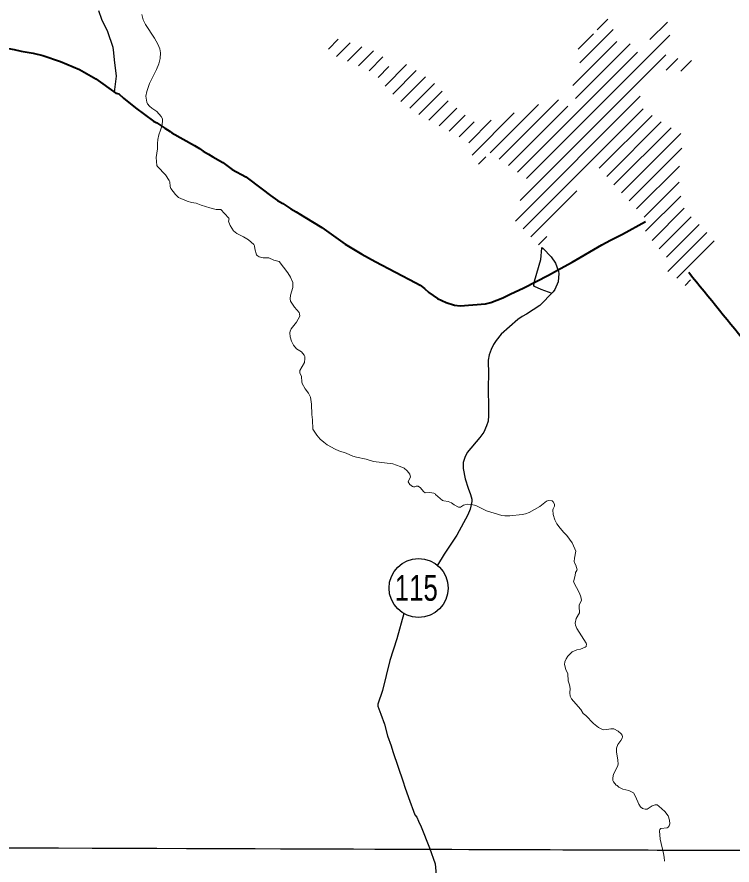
# Model space of a CAD drawing. Extents: x -1643653 to 4543381, y 1624270 to 13878484.
# Drawn here: x 614145 to 616089, y 8909821 to 8912126 of the extents above; entities that cross this region are included whole.
import ezdxf
from ezdxf.enums import TextEntityAlignment as Align

# ---------------------------------------------------------------- set-up
doc = ezdxf.new("R2010")
doc.units = 0
doc.header["$LTSCALE"] = 200
doc.layers.add('6', color=7, linetype='Continuous', lineweight=13)
doc.layers.add('60', color=7, linetype='Continuous', lineweight=13)

msp = doc.modelspace()

# ---------------------------------------------------------------- linework, layer by layer
at = {"layer": '6'}
for p, q in [((615723.1, 8912091.6), (615751.6, 8912120.1)), ((615866.2, 8912064.9), (615913.5, 8912112.3)), ((615530.8, 8911687.2), (615920.2, 8912076.6)), ((615670.7, 8912039.2), (615712.3, 8912080.8)), ((615675.8, 8912001.9), (615765.9, 8912092)), ((614991.9, 8912039.2), (615018.6, 8912065.9)), ((615014.2, 8912019), (615051.5, 8912056.4)), ((615656.6, 8911940.3), (615776.4, 8912060.1)), ((615663.6, 8911904.8), (615812.3, 8912053.5)), ((615043.8, 8912006.3), (615082.5, 8912044.9)), ((615073.5, 8911993.6), (615114.1, 8912034.1)), ((615506.2, 8911705), (615832.4, 8912031.2)), ((615102.3, 8911979.9), (615140.1, 8912017.8)), ((615513.3, 8911627.3), (615909.8, 8912023.7)), ((615910.3, 8911981.8), (615942, 8912013.5)), ((615950.2, 8911979.3), (615979.5, 8912008.6)), ((615127, 8911962.2), (615156.3, 8911991.4)), ((615145.9, 8911938.7), (615204.6, 8911997.4)), ((615166.7, 8911917), (615230.7, 8911981)), ((615189.2, 8911897.1), (615255.5, 8911963.4)), ((615213, 8911878.5), (615280.3, 8911945.8)), ((615238.2, 8911861.3), (615301.4, 8911924.5)), ((615500.3, 8911571.8), (615839.7, 8911911.2)), ((615265.1, 8911845.7), (615317.8, 8911898.4)), ((615431.6, 8911757.6), (615562.9, 8911888.9)), ((615456.2, 8911739.8), (615617.5, 8911901.2)), ((615292.7, 8911830.9), (615340.7, 8911878.9)), ((615382.8, 8911751.2), (615497.4, 8911865.9)), ((615481.7, 8911722.9), (615642.7, 8911883.9)), ((615521.1, 8911550.2), (615847.5, 8911876.6)), ((615320.2, 8911816), (615363.8, 8911859.6)), ((615347.4, 8911800.8), (615388.4, 8911841.7)), ((615373.7, 8911784.6), (615434.8, 8911845.7)), ((615728.4, 8911715.1), (615872.1, 8911858.8)), ((615748.9, 8911693.2), (615897, 8911841.2)), ((615768.1, 8911669.9), (615923.5, 8911825.3)), ((615788.8, 8911648.1), (615950.1, 8911809.5)), ((615809.4, 8911626.3), (615953.2, 8911770.2)), ((615400.2, 8911726.3), (615420.1, 8911746.2)), ((615830, 8911604.6), (615946.5, 8911721.1)), ((615850.5, 8911582.5), (615945.5, 8911677.5)), ((615541.9, 8911528.6), (615667.5, 8911654.2)), ((615854.5, 8911544.2), (615950.1, 8911639.7)), ((615872.1, 8911519.3), (615959.2, 8911606.5)), ((615891.5, 8911496.3), (615978.4, 8911583.2)), ((615911.6, 8911474), (616000, 8911562.4)), ((615914.5, 8911434.4), (616020.8, 8911540.8)), ((615562.9, 8911507.2), (615585.5, 8911529.7)), ((615938.9, 8911416.4), (616040.5, 8911518)), ((615961.7, 8911396.8), (615976.5, 8911411.6)), ((574653.9, 8910009.3), (626625.7, 8909822.1))]:
    msp.add_line(p, q, dxfattribs=at)
at = {"layer": '6', "lineweight": 25}
msp.add_line((615138.8, 8910295.4), (615126.6, 8910258.3), dxfattribs=at)
for points in [[(614367, 8912144.3), (614375.3, 8912120.7), (614391.5, 8912087.1), (614405.8, 8912044.1), (614407.9, 8912028.6), (614409.2, 8912009.7), (614415.2, 8911965.8), (614409.2, 8911922.5)], [(615599.9, 8911375), (615570.6, 8911385.8), (615552.6, 8911394.1), (615550.1, 8911396.3), (615552, 8911408.1), (615569.5, 8911467.6), (615571.8, 8911497.7), (615572.6, 8911500), (615576.1, 8911497.3), (615598, 8911474.4), (615609.3, 8911456.9), (615617.4, 8911434.8), (615618, 8911429.4), (615616.8, 8911406.4), (615607.9, 8911385.5), (615603.3, 8911379.1), (615567.2, 8911342.2), (615530.8, 8911318.5), (615518.9, 8911311.9), (615507.1, 8911303.9), (615461.7, 8911264.1), (615448.1, 8911247.4), (615440.7, 8911235.9), (615434.2, 8911222.9), (615429.1, 8911208.4), (615426.1, 8911193.8), (615427.6, 8911155.1), (615426.4, 8911122.4), (615426.8, 8911058.8), (615427.6, 8911043.4), (615425.9, 8911028), (615422.1, 8911015), (615414.6, 8910998.4), (615403.9, 8910983.4), (615369.6, 8910943.1), (615362.5, 8910929), (615358.7, 8910915.2), (615358.7, 8910898.9), (615363.5, 8910871.4), (615371.8, 8910845.5), (615378.5, 8910828.5), (615382, 8910815.5), (615381.8, 8910809.8), (615377.1, 8910788.9), (615371.3, 8910773.5), (615341.2, 8910717.8), (615307.1, 8910666.5), (615288.4, 8910636.1)], [(615196.8, 8910504.9), (615177.9, 8910436.4), (615158.9, 8910377.1), (615138.8, 8910295.4)], [(615126.6, 8910258.3), (615125.9, 8910253.6), (615134.7, 8910231.8), (615144, 8910204.7), (615152.8, 8910172.4), (615162.3, 8910145.7), (615166.8, 8910130.4), (615195.1, 8910047.8), (615199.5, 8910032.8), (615209.6, 8910005.2)], [(615209.6, 8910005.2), (615227, 8909957.6), (615232.7, 8909951.5), (615237, 8909940.3), (615244.4, 8909924.9), (615267.1, 8909868.1), (615282, 8909824.9)], [(615282, 8909824.9), (615292.5, 8909716.1), (615320.5, 8909565.2), (615327.5, 8909531.6), (615344.7, 8909497.9), (615365.9, 8909445.9), (615390.2, 8909408.2), (615414.6, 8909376.6), (615454.1, 8909327.6), (615483.5, 8909293.9), (615556.6, 8909207.2), (615624.7, 8909143.6), (615643.3, 8909127.9), (615658.6, 8909118.9)]]:
    msp.add_lwpolyline(points, dxfattribs=at)
at = {"layer": '6'}
for points in [[(614484.5, 8912132.9), (614488.5, 8912118.5), (614494.8, 8912105.6), (614519, 8912068.7), (614528.5, 8912052.3), (614533.6, 8912040.3), (614535.2, 8912029.2), (614534.1, 8912013.9), (614530.5, 8911998.8), (614524.3, 8911983.7), (614505.6, 8911945.2), (614498.3, 8911923.7), (614495.8, 8911911), (614498.1, 8911894.5), (614499.6, 8911890.4), (614505.2, 8911884.2), (614511.7, 8911878.7), (614525.4, 8911869.5), (614537.6, 8911855.5), (614541.2, 8911849.9), (614540.9, 8911842.1), (614539, 8911829.5), (614535.8, 8911818.4), (614530.9, 8911806.4), (614528.1, 8911793), (614527.1, 8911782.7), (614527.6, 8911768.3), (614524, 8911744.5), (614525, 8911723.2), (614527.2, 8911719.7), (614548.6, 8911697.1), (614559.2, 8911682.3), (614561, 8911678.1), (614562.1, 8911665.3), (614563.3, 8911660.1), (614575.8, 8911644.3), (614584.1, 8911636.2)], [(614484.5, 8912132.9), (614488.5, 8912118.5), (614494.8, 8912105.6), (614519, 8912068.7), (614528.5, 8912052.3), (614533.6, 8912040.3), (614535.2, 8912029.2), (614534.1, 8912013.9), (614530.5, 8911998.8), (614524.3, 8911983.7), (614505.6, 8911945.2), (614498.3, 8911923.7), (614495.8, 8911911), (614498.1, 8911894.5), (614499.6, 8911890.4), (614505.2, 8911884.2), (614511.7, 8911878.7), (614525.4, 8911869.5), (614537.6, 8911855.5), (614541.2, 8911849.9), (614540.9, 8911842.1), (614539, 8911829.5), (614535.8, 8911818.4), (614530.9, 8911806.4), (614528.1, 8911793), (614527.1, 8911782.7), (614527.6, 8911768.3), (614524, 8911744.5), (614525, 8911723.2), (614527.2, 8911719.7), (614548.6, 8911697.1), (614559.2, 8911682.3), (614561, 8911678.1), (614562.1, 8911665.3), (614563.3, 8911660.1), (614575.8, 8911644.3), (614584.1, 8911636.2)], [(614584.1, 8911636.2), (614584.1, 8911636.2), (614608.1, 8911626), (614620.1, 8911622.5), (614632.8, 8911620.1), (614646.4, 8911614.5), (614669.5, 8911607.6), (614686.7, 8911603.6), (614699.1, 8911603.5)], [(614584.1, 8911636.2), (614584.1, 8911636.2), (614608.1, 8911626), (614620.1, 8911622.5), (614632.8, 8911620.1), (614646.4, 8911614.5), (614669.5, 8911607.6), (614686.7, 8911603.6), (614699.1, 8911603.5)], [(614699.1, 8911603.5), (614709.6, 8911592.7), (614721, 8911579.5), (614721.7, 8911577.4), (614720.5, 8911571.3), (614720.9, 8911568.5), (614725.2, 8911559.5), (614733.7, 8911545.2), (614743, 8911537.5), (614761.4, 8911528.7), (614774.6, 8911520.4), (614789, 8911508.1), (614790.7, 8911504.8), (614791.9, 8911496.1), (614796.7, 8911480.4), (614798.5, 8911478), (614803.8, 8911474.7), (614814.1, 8911471.6), (614829.7, 8911471.7), (614843.8, 8911465.2), (614857.7, 8911461.5)], [(614699.1, 8911603.5), (614709.6, 8911592.7), (614721, 8911579.5), (614721.7, 8911577.4), (614720.5, 8911571.3), (614720.9, 8911568.5), (614725.2, 8911559.5), (614733.7, 8911545.2), (614743, 8911537.5), (614761.4, 8911528.7), (614774.6, 8911520.4), (614789, 8911508.1), (614790.7, 8911504.8), (614791.9, 8911496.1), (614796.7, 8911480.4), (614798.5, 8911478), (614803.8, 8911474.7), (614814.1, 8911471.6), (614829.7, 8911471.7), (614843.8, 8911465.2), (614857.7, 8911461.5)], [(614857.7, 8911461.5), (614881.8, 8911430.8), (614888.6, 8911419.2), (614894.8, 8911405.2)], [(614857.7, 8911461.5), (614881.8, 8911430.8), (614888.6, 8911419.2), (614894.8, 8911405.2)], [(614894.8, 8911405.2), (614895.4, 8911391.4), (614888.9, 8911370.2), (614888.4, 8911360.8), (614889.1, 8911353.8), (614899.5, 8911337.6), (614912.4, 8911323), (614913.7, 8911319.3), (614914.2, 8911313.3), (614904.9, 8911296.6), (614891.1, 8911278.7), (614887.5, 8911272.7), (614886.7, 8911268.4), (614887.5, 8911257.1), (614891.3, 8911245.4), (614896.7, 8911234.7), (614905.3, 8911224.8), (614918.6, 8911216.5), (614926.2, 8911207.2), (614927.8, 8911204), (614928.2, 8911197.9), (614926.8, 8911187.5), (614914.6, 8911165.4), (614913.8, 8911159.4), (614919.2, 8911149.3), (614919.5, 8911135.1), (614920.4, 8911130.5), (614928.7, 8911116), (614938, 8911104.3), (614943.4, 8911093.3), (614946.1, 8911074.3), (614946.5, 8911046), (614948.7, 8911031.5), (614949.6, 8911006.3), (614960.5, 8910989.7), (614969.6, 8910979.2), (614979.4, 8910970.7), (614988.7, 8910963.9), (615010.6, 8910951.4), (615020.6, 8910946.9), (615040, 8910940.5), (615058, 8910932.4), (615068.1, 8910929.7), (615094.7, 8910924.8), (615114.8, 8910917.8), (615166.8, 8910911.8), (615187.2, 8910905), (615197.9, 8910900.2), (615206.5, 8910893.3), (615213.6, 8910883.4), (615215, 8910876), (615209.8, 8910865.4), (615209.1, 8910862.7), (615213.4, 8910855.6), (615220.2, 8910850.1), (615223.2, 8910849.3), (615226.8, 8910849.7), (615230.9, 8910851.5), (615235.7, 8910851.1), (615242.4, 8910846.7), (615250.7, 8910837.1), (615255.1, 8910833.3), (615267.9, 8910833.6), (615278.9, 8910832), (615282.1, 8910830.2)], [(614894.8, 8911405.2), (614895.4, 8911391.4), (614888.9, 8911370.2), (614888.4, 8911360.8), (614889.1, 8911353.8), (614899.5, 8911337.6), (614912.4, 8911323), (614913.7, 8911319.3), (614914.2, 8911313.3), (614904.9, 8911296.6), (614891.1, 8911278.7), (614887.5, 8911272.7), (614886.7, 8911268.4), (614887.5, 8911257.1), (614891.3, 8911245.4), (614896.7, 8911234.7), (614905.3, 8911224.8), (614918.6, 8911216.5), (614926.2, 8911207.2), (614927.8, 8911204), (614928.2, 8911197.9), (614926.8, 8911187.5), (614914.6, 8911165.4), (614913.8, 8911159.4), (614919.2, 8911149.3), (614919.5, 8911135.1), (614920.4, 8911130.5), (614928.7, 8911116), (614938, 8911104.3), (614943.4, 8911093.3), (614946.1, 8911074.3), (614946.5, 8911046), (614948.7, 8911031.5), (614949.6, 8911006.3), (614960.5, 8910989.7), (614969.6, 8910979.2), (614979.4, 8910970.7), (614988.7, 8910963.9), (615010.6, 8910951.4), (615020.6, 8910946.9), (615040, 8910940.5), (615058, 8910932.4), (615068.1, 8910929.7), (615094.7, 8910924.8), (615114.8, 8910917.8), (615166.8, 8910911.8), (615187.2, 8910905), (615197.9, 8910900.2), (615206.5, 8910893.3), (615213.6, 8910883.4), (615215, 8910876), (615209.8, 8910865.4), (615209.1, 8910862.7), (615213.4, 8910855.6), (615220.2, 8910850.1), (615223.2, 8910849.3), (615226.8, 8910849.7), (615230.9, 8910851.5), (615235.7, 8910851.1), (615242.4, 8910846.7), (615250.7, 8910837.1), (615255.1, 8910833.3), (615267.9, 8910833.6), (615278.9, 8910832), (615282.1, 8910830.2)], [(615282.1, 8910830.2), (615283.3, 8910828.4), (615301.8, 8910812), (615305.6, 8910810.9), (615317.4, 8910809.9), (615327, 8910806.2), (615334.1, 8910800.2), (615345.7, 8910794.2), (615350.8, 8910794.5), (615359.4, 8910799.7), (615362.8, 8910800.9), (615370.9, 8910802.2), (615381.1, 8910801.7), (615392.8, 8910798.4), (615422.1, 8910783.9), (615463.6, 8910771.7), (615471.6, 8910770.6), (615485.6, 8910770.5), (615518.7, 8910774.5), (615528.2, 8910776.4), (615537.8, 8910779.3), (615566.4, 8910796.3), (615584.6, 8910810.5), (615590.8, 8910812.2), (615600.7, 8910811.2), (615603.2, 8910808.9), (615606.8, 8910802), (615606.7, 8910796.5), (615602.9, 8910789.8), (615602.2, 8910786.7), (615603.2, 8910774.1), (615607.3, 8910759.9), (615613.3, 8910748.7), (615621.7, 8910736.7), (615632.2, 8910724.8), (615640.6, 8910717.5), (615655, 8910696.9)], [(615282.1, 8910830.2), (615283.3, 8910828.4), (615301.8, 8910812), (615305.6, 8910810.9), (615317.4, 8910809.9), (615327, 8910806.2), (615334.1, 8910800.2), (615345.7, 8910794.2), (615350.8, 8910794.5), (615359.4, 8910799.7), (615362.8, 8910800.9), (615370.9, 8910802.2), (615381.1, 8910801.7), (615392.8, 8910798.4), (615422.1, 8910783.9), (615463.6, 8910771.7), (615471.6, 8910770.6), (615485.6, 8910770.5), (615518.7, 8910774.5), (615528.2, 8910776.4), (615537.8, 8910779.3), (615566.4, 8910796.3), (615584.6, 8910810.5), (615590.8, 8910812.2), (615600.7, 8910811.2), (615603.2, 8910808.9), (615606.8, 8910802), (615606.7, 8910796.5), (615602.9, 8910789.8), (615602.2, 8910786.7), (615603.2, 8910774.1), (615607.3, 8910759.9), (615613.3, 8910748.7), (615621.7, 8910736.7), (615632.2, 8910724.8), (615640.6, 8910717.5), (615655, 8910696.9)], [(615655, 8910696.9), (615656, 8910695), (615665, 8910674.5), (615660.6, 8910655.1), (615659.8, 8910646.5), (615660.9, 8910642.9), (615664.4, 8910636.8), (615668, 8910623.7), (615667.6, 8910622), (615664, 8910616.7), (615663.2, 8910608.5), (615658, 8910591.3), (615674.8, 8910560.7), (615678.6, 8910550.5), (615680.5, 8910541.2), (615679.6, 8910538.6), (615673.4, 8910528.9), (615673.3, 8910520.8), (615674.8, 8910510.7), (615674.5, 8910507.1), (615665.9, 8910491.1), (615662.8, 8910478.6), (615664, 8910473.1), (615667.5, 8910464.5), (615692.6, 8910424.9), (615693.7, 8910422.2), (615692.8, 8910415.3), (615690.4, 8910413.3), (615677.6, 8910408), (615667.7, 8910405.9), (615654.9, 8910400.8), (615643.2, 8910389.5), (615638, 8910382.3), (615634.6, 8910373.3), (615634, 8910366.5), (615637.8, 8910353.2), (615642.9, 8910341.4), (615643.7, 8910321.8), (615647.4, 8910310.9), (615649.7, 8910301.3), (615648.6, 8910289.1), (615649.3, 8910280.6), (615652.9, 8910273.4), (615657.9, 8910266.5), (615678, 8910244), (615684.8, 8910233.2), (615691.8, 8910227.6), (615712.5, 8910205.7), (615726.4, 8910195.1), (615735.1, 8910190.5), (615740.5, 8910189), (615748.6, 8910189.6), (615760.2, 8910191.7), (615768.2, 8910191.4), (615779.6, 8910185.2), (615787.6, 8910178.1), (615790.3, 8910174.6), (615791.2, 8910169.9), (615790.2, 8910166.1), (615787, 8910159.5), (615778.9, 8910148.9), (615775.1, 8910139), (615775.4, 8910128.9), (615779, 8910106.3), (615779.6, 8910095.5)], [(615655, 8910696.9), (615656, 8910695), (615665, 8910674.5), (615660.6, 8910655.1), (615659.8, 8910646.5), (615660.9, 8910642.9), (615664.4, 8910636.8), (615668, 8910623.7), (615667.6, 8910622), (615664, 8910616.7), (615663.2, 8910608.5), (615658, 8910591.3), (615674.8, 8910560.7), (615678.6, 8910550.5), (615680.5, 8910541.2), (615679.6, 8910538.6), (615673.4, 8910528.9), (615673.3, 8910520.8), (615674.8, 8910510.7), (615674.5, 8910507.1), (615665.9, 8910491.1), (615662.8, 8910478.6), (615664, 8910473.1), (615667.5, 8910464.5), (615692.6, 8910424.9), (615693.7, 8910422.2), (615692.8, 8910415.3), (615690.4, 8910413.3), (615677.6, 8910408), (615667.7, 8910405.9), (615654.9, 8910400.8), (615643.2, 8910389.5), (615638, 8910382.3), (615634.6, 8910373.3), (615634, 8910366.5), (615637.8, 8910353.2), (615642.9, 8910341.4), (615643.7, 8910321.8), (615647.4, 8910310.9), (615649.7, 8910301.3), (615648.6, 8910289.1), (615649.3, 8910280.6), (615652.9, 8910273.4), (615657.9, 8910266.5), (615678, 8910244), (615684.8, 8910233.2), (615691.8, 8910227.6), (615712.5, 8910205.7), (615726.4, 8910195.1), (615735.1, 8910190.5), (615740.5, 8910189), (615748.6, 8910189.6), (615760.2, 8910191.7), (615768.2, 8910191.4), (615779.6, 8910185.2), (615787.6, 8910178.1), (615790.3, 8910174.6), (615791.2, 8910169.9), (615790.2, 8910166.1), (615787, 8910159.5), (615778.9, 8910148.9), (615775.1, 8910139), (615775.4, 8910128.9), (615779, 8910106.3), (615779.6, 8910095.5)], [(615779.6, 8910095.5), (615777.8, 8910089), (615767.1, 8910068), (615765.5, 8910058.6), (615765.6, 8910051.5), (615766.8, 8910047.7), (615773.9, 8910038.9), (615776.6, 8910037.6), (615782, 8910032.8), (615792.4, 8910027.4), (615808.9, 8910024.1), (615821.1, 8910017.4), (615827.3, 8910008), (615836, 8909987.3), (615840.8, 8909979.7), (615845.5, 8909975.1), (615853.4, 8909973.2), (615858.7, 8909973.1)], [(615779.6, 8910095.5), (615777.8, 8910089), (615767.1, 8910068), (615765.5, 8910058.6), (615765.6, 8910051.5), (615766.8, 8910047.7), (615773.9, 8910038.9), (615776.6, 8910037.6), (615782, 8910032.8), (615792.4, 8910027.4), (615808.9, 8910024.1), (615821.1, 8910017.4), (615827.3, 8910008), (615836, 8909987.3), (615840.8, 8909979.7), (615845.5, 8909975.1), (615853.4, 8909973.2), (615858.7, 8909973.1)], [(615858.7, 8909973.1), (615872.3, 8909982.2), (615872.3, 8909982.2), (615880.5, 8909984.9), (615885.6, 8909985), (615890.5, 8909981.6), (615906.4, 8909966.9), (615915.9, 8909954.7), (615919.4, 8909943.5), (615920.1, 8909933.2), (615918.5, 8909928), (615915.6, 8909924.2), (615912.6, 8909922.4), (615895.5, 8909920.7), (615893.3, 8909918.3), (615891.8, 8909914.3), (615893.8, 8909891.8), (615903, 8909853.2), (615904.8, 8909843), (615905.3, 8909832)], [(615858.7, 8909973.1), (615872.3, 8909982.2), (615872.3, 8909982.2), (615880.5, 8909984.9), (615885.6, 8909985), (615890.5, 8909981.6), (615906.4, 8909966.9), (615915.9, 8909954.7), (615919.4, 8909943.5), (615920.1, 8909933.2), (615918.5, 8909928), (615915.6, 8909924.2), (615912.6, 8909922.4), (615895.5, 8909920.7), (615893.3, 8909918.3), (615891.8, 8909914.3), (615893.8, 8909891.8), (615903, 8909853.2), (615904.8, 8909843), (615905.3, 8909832)]]:
    msp.add_lwpolyline(points, dxfattribs=at)
at = {"layer": '6', "lineweight": 40}
for points in [[(614095.5, 8912045.1), (614137.1, 8912037.7), (614156.6, 8912033.3), (614189.2, 8912028.5), (614215.5, 8912021.7), (614263.5, 8912005.4), (614314.9, 8911983.3), (614359.3, 8911958.1), (614413.5, 8911919.6), (614418.7, 8911918.6), (614421.7, 8911917.2), (614435.2, 8911906.1)], [(614435.2, 8911906.1), (614467.8, 8911879.5), (614516.5, 8911843.4), (614525, 8911838.5), (614546.8, 8911823.9), (614561.7, 8911815.5), (614566.3, 8911811.2), (614628, 8911777.5), (614641.1, 8911769.4), (614651.5, 8911761.7), (614666.3, 8911753.9), (614677.9, 8911746.1), (614704.5, 8911730.6), (614730.4, 8911712.3), (614767.2, 8911691.7), (614812.1, 8911658)], [(614812.1, 8911658), (614834.3, 8911641.2), (614853.5, 8911627.7), (614868.4, 8911619.3), (614889.4, 8911605.2), (614904.7, 8911597), (614927.5, 8911582), (614973.7, 8911554), (615037.8, 8911508.7), (615082.7, 8911481.4), (615119.3, 8911462), (615230, 8911403.5)], [(615622.9, 8911442.5), (615654.7, 8911459.9), (615735.5, 8911507.1), (615759.3, 8911519.9), (615791.8, 8911536), (615853.7, 8911570.5)], [(615230, 8911403.5), (615241.5, 8911397.4), (615253.3, 8911388.6), (615265.3, 8911377.7), (615288.5, 8911361.6), (615312.4, 8911350.8), (615334.8, 8911342.9), (615350.2, 8911341), (615419.2, 8911347.2), (615433.5, 8911350.8), (615466.3, 8911362.9), (615486, 8911373.3), (615523.5, 8911390.4), (615590.8, 8911424.9), (615622.9, 8911442.5)]]:
    msp.add_lwpolyline(points, dxfattribs=at)
at = {"layer": '6'}
msp.add_lwpolyline([(618535.2, 8909853.3), (607574.3, 8909890.7), (607543.3, 8898835.3), (618504.2, 8898795.8)], close=True, dxfattribs=at)
at = {"layer": '6', "lineweight": 25}
msp.add_circle((615237.1, 8910574.3), 80.3, dxfattribs=at)
at = {"layer": '6', "lineweight": 40}
msp.add_spline([(615971.7, 8911432.5), (616138.5, 8911227.2), (616313.3, 8911009), (616504.8, 8910771.9), (616895.5, 8910293.3), (617079.2, 8910062.8), (617725.5, 8909265.3), (618056.1, 8908857.7), (618263.2, 8908603.7), (618306.6, 8908556.9), (618336.6, 8908483.4), (618463.5, 8908212.8), (618533.7, 8908055.7), (618557.1, 8908012.3), (618590.5, 8907985.6), (618640.6, 8907962.2), (618764.1, 8907925.4), (618847.6, 8907882), (618877.7, 8907865.3), (618937.8, 8907811.8), (618997.9, 8907778.4), (619028, 8907745), (619141.5, 8907698.2), (619241.7, 8907674.8), (619372, 8907724.9), (619488.8, 8907801.8), (619552.3, 8907878.6), (619575.7, 8907905.4), (619599.1, 8907898.7), (619632.5, 8907871.9), (619679.2, 8907871.9), (619782.8, 8907918.7), (619872.9, 8907952.1), (619949.7, 8907952.1), (620026.6, 8907932.1), (620080, 8907908.7), (620120.1, 8907902), (620166.8, 8907932.1), (620233.6, 8907952.1), (620300.4, 8907958.8), (620363.9, 8907992.2), (620444, 8908052.4), (620517.5, 8908095.8), (620586.9, 8908115.3)], degree=3, dxfattribs=at)
at = {"layer": '60', "lineweight": 25}
msp.add_spline([(814781, 9009175.5), (814787.2, 9009173.4), (814796.9, 9009173.4), (814799.4, 9009172.4), (814805.1, 9009174.5), (814805.6, 9009176.5), (814811.7, 9009179.5), (814811.7, 9009179.5), (814801.5, 9009181), (814790.7, 9009181.5), (814784.1, 9009183.1), (814777.4, 9009185.1), (814778.4, 9009175.5)], degree=3, dxfattribs=at)

# ---------------------------------------------------------------- texts
at = {"layer": '6', "width": 0.75}
msp.add_text('115', height=70, dxfattribs=at).set_placement((615230.8, 8910539.7), align=Align.CENTER)

doc.saveas('drawing.dxf')
